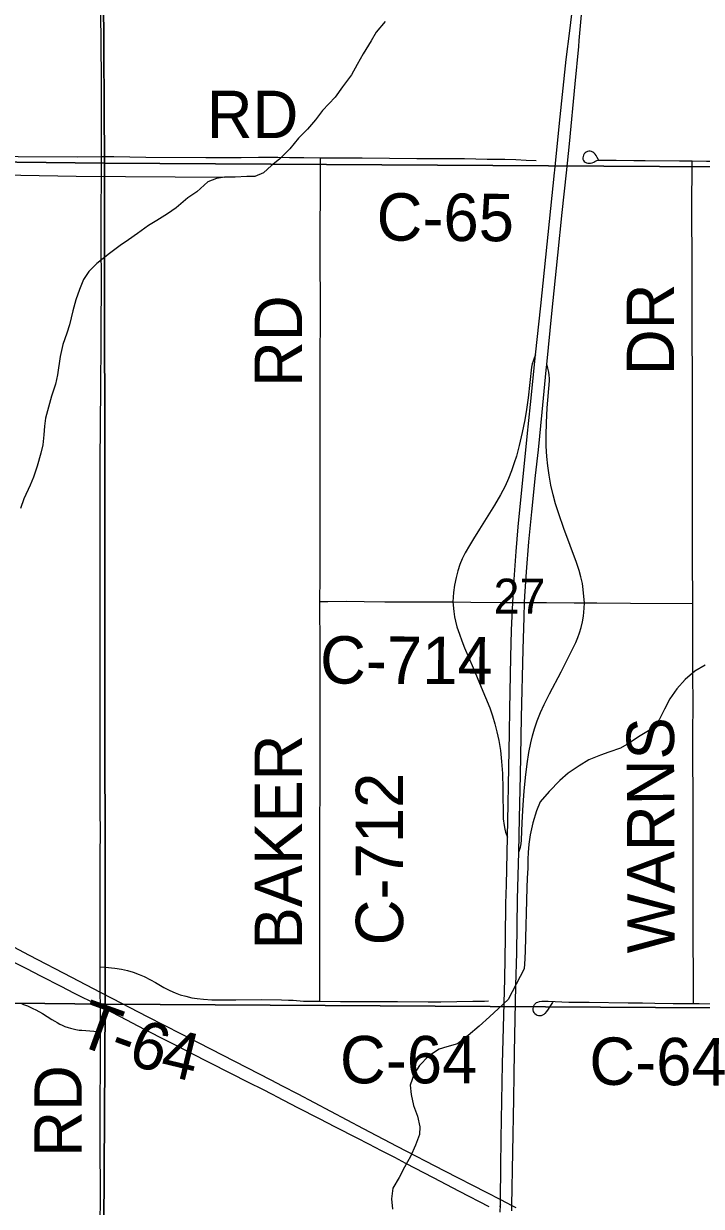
# Model space of a CAD drawing. Extents: x 1443599 to 1910620, y 1028088 to 1361369.
# Drawn here: x 1701542 to 1705831, y 1285952 to 1293435 of the extents above; entities that cross this region are included whole.
import ezdxf

# ---------------------------------------------------------------- set-up
doc = ezdxf.new("R2010")
doc.units = 0
for name, color, linetype in [('GM_X_County_Road', 7, 'Continuous'), ('GM_X_County_Road_Text', 7, 'Continuous'), ('GM_X_Interchange_Ramps', 7, 'Continuous'), ('GM_X_Interstate_Route', 7, 'Continuous'), ('GM_X_Minor_River', 7, 'Continuous'), ('GM_X_Section', 7, 'Continuous'), ('GM_X_Section_Text', 7, 'Continuous'), ('GM_X_State_Route', 7, 'Continuous'), ('GM_X_Township_Road', 7, 'Continuous'), ('GM_X_Township_Road_Text', 7, 'Continuous')]:
    doc.layers.add(name, color=color, linetype=linetype)

msp = doc.modelspace()

# ---------------------------------------------------------------- linework, layer by layer
at = {"layer": 'GM_X_County_Road'}
for points in [[(1703417.6, 1289780.1), (1703418.2, 1289931.9), (1703418.3, 1290299.7), (1703418, 1290585.4), (1703419.2, 1291012.3), (1703418.8, 1291258.6), (1703417.9, 1291367), (1703419.9, 1291527.9), (1703420.1, 1291701.9), (1703418.3, 1291902.2), (1703419.5, 1292145.3), (1703420.5, 1292355.4), (1703420.9, 1292532.8), (1703421.2, 1292587.3)], [(1703421.2, 1292587.3), (1703685.2, 1292585.9), (1704030, 1292582.5), (1704168, 1292582.6), (1704332.1, 1292581.2), (1704476.5, 1292578.5), (1704588.1, 1292577.2), (1704657, 1292575), (1704722.5, 1292572.2), (1704784.8, 1292570.4)], [(1705181.1, 1292573.6), (1705172.6, 1292589.5), (1705165.2, 1292601.5), (1705160.2, 1292608.8), (1705151.8, 1292617.8), (1705144.7, 1292623.2), (1705136.7, 1292626.9), (1705128.2, 1292628.8), (1705119.5, 1292628.8), (1705110.9, 1292627), (1705103, 1292623.3), (1705096, 1292618), (1705090.2, 1292611.4), (1705085.6, 1292603.7), (1705082.6, 1292595.3), (1705081.3, 1292586.5), (1705082.1, 1292578.1), (1705083.8, 1292573.1), (1705085.9, 1292568.9), (1705090.2, 1292564), (1705096, 1292559.1), (1705103.7, 1292554.8), (1705112, 1292552.2), (1705120.1, 1292551.7), (1705129.6, 1292552.5), (1705141, 1292555.1), (1705150.2, 1292559.5), (1705157.8, 1292563.4), (1705169.2, 1292569.4), (1705178.8, 1292571.5), (1705189.6, 1292572.1), (1705210.1, 1292572.6), (1705235.4, 1292572.6), (1705291.8, 1292572.2), (1705403.5, 1292570.5), (1705475.7, 1292568.9), (1705692.3, 1292567.4), (1705772.7, 1292566.5)], [(1705777.2, 1289767.5), (1705776.1, 1290055.3), (1705775.3, 1290505.2), (1705774.9, 1290790.9), (1705774.8, 1291129.1), (1705773.5, 1291536.3), (1705772.9, 1291861.3), (1705771.8, 1292311.2), (1705772.5, 1292511.5), (1705772.7, 1292566.5)], [(1705772.7, 1292566.5), (1705862.9, 1292565.5), (1705978.7, 1292564.6)], [(1703416.5, 1287250.9), (1703416.7, 1287347.6), (1703417.1, 1287656.3), (1703416.5, 1287922.3), (1703417.4, 1288378.7), (1703417.7, 1288585.6), (1703418.4, 1288835.2), (1703417.9, 1288989.5), (1703418, 1289225.9), (1703418.8, 1289344.1), (1703419, 1289442.6), (1703418, 1289554.2), (1703417.3, 1289705.3), (1703417.6, 1289780.1)], [(1703417.6, 1289780.1), (1703468, 1289780.3), (1703583.1, 1289780.6), (1703698.2, 1289780.2), (1703829, 1289778), (1703940.1, 1289778.1), (1704232, 1289776.3), (1704257.6, 1289776.2)], [(1704257.6, 1289776.2), (1704373.2, 1289776.1), (1704556.9, 1289773.4), (1704637.7, 1289773.3), (1704713, 1289773.2), (1704852.1, 1289772.7), (1705026, 1289771.6), (1705091.5, 1289771.2)], [(1705091.5, 1289771.2), (1705170.3, 1289770.8), (1705383.5, 1289769.1), (1705777.2, 1289767.5)], [(1705780.6, 1287236.1), (1705780.7, 1287284.1), (1705780.9, 1287349.7), (1705779.8, 1287701), (1705778.6, 1288210), (1705779, 1288413.6), (1705778.1, 1288925.8), (1705779.1, 1289149.1), (1705777.5, 1289300.1), (1705778.1, 1289405.2), (1705777.8, 1289631.7), (1705777.2, 1289767.5)], [(1703416.5, 1287250.9), (1703546.8, 1287249.4), (1703730.7, 1287249.2), (1703908.1, 1287248.1), (1704101.8, 1287246), (1704182.8, 1287245.9), (1704385.9, 1287250.4), (1704458.9, 1287251.3), (1704484.5, 1287251.9)], [(1704892.2, 1287245.5), (1704889.7, 1287241.7), (1704867.9, 1287210.7), (1704860.8, 1287200.7), (1704850.8, 1287186.1), (1704839.7, 1287172.6), (1704833.4, 1287166.2), (1704826.1, 1287161.3), (1704818.1, 1287158.2), (1704809.5, 1287157), (1704800.8, 1287157.8), (1704792.5, 1287160.5), (1704784.9, 1287164.9), (1704778.4, 1287170.9), (1704773.2, 1287178), (1704769.5, 1287186.1), (1704767.3, 1287194.7), (1704766.8, 1287203.7), (1704767.9, 1287212.5), (1704770.6, 1287220.9), (1704774.9, 1287228.7), (1704780.6, 1287235.4), (1704787.5, 1287241), (1704795.3, 1287245.1), (1704806.9, 1287248.5), (1704822.5, 1287250), (1704861.6, 1287249.5), (1704992.8, 1287244.9), (1705071.7, 1287243.6), (1705120.9, 1287243.1), (1705367.1, 1287240.7), (1705459, 1287240), (1705537.7, 1287238.8), (1705652.7, 1287236.6), (1705780.6, 1287236.1)], [(1705780.6, 1287236.1), (1705816.9, 1287236), (1706145.1, 1287233.9)]]:
    msp.add_lwpolyline(points, dxfattribs=at)
at = {"layer": 'GM_X_Interchange_Ramps'}
for points in [[(1704782.5, 1291340), (1704773.2, 1291319.3), (1704766.4, 1291300.9), (1704761, 1291283.4), (1704756, 1291261.3), (1704735.2, 1291068.9), (1704725, 1290994.2), (1704713.9, 1290929.6), (1704697.4, 1290849.3), (1704678.2, 1290766.3), (1704660.7, 1290699.6), (1704647.6, 1290655.7), (1704630.5, 1290606.1), (1704611.1, 1290557.4), (1704589.4, 1290509.6), (1704560.6, 1290454.4), (1704522.2, 1290389.5), (1704427.1, 1290236.3), (1704389.2, 1290174.9), (1704363.1, 1290132.6), (1704336.2, 1290086.6), (1704317.9, 1290049.2), (1704303.4, 1290013.5), (1704290.1, 1289972.7), (1704279.2, 1289931.3), (1704269.5, 1289882.8), (1704263.1, 1289836.7), (1704257.6, 1289776.2)], [(1705091.5, 1289771.2), (1705087.9, 1289811.7), (1705084, 1289854.2), (1705078.2, 1289893.1), (1705069.4, 1289934.9), (1705058, 1289975.9), (1705041.3, 1290025.7), (1704961.3, 1290241.2), (1704928.8, 1290334.1), (1704909, 1290396.7), (1704893.1, 1290453.6), (1704879.2, 1290514.4), (1704867.6, 1290579), (1704859.5, 1290637.5), (1704853.6, 1290696.3), (1704850, 1290761.9), (1704849, 1290830.8), (1704850.9, 1290909.6), (1704856.4, 1291004.7), (1704869.4, 1291174.9), (1704870.1, 1291191.2), (1704869, 1291210.9), (1704866.1, 1291230.9), (1704860.2, 1291254.8), (1704852.5, 1291277.8)], [(1704257.6, 1289776.2), (1704265.2, 1289715.7), (1704269.3, 1289683.2), (1704275.2, 1289654.3), (1704284.7, 1289619.5), (1704300, 1289572.7), (1704315.6, 1289529.5), (1704332.7, 1289487), (1704387.5, 1289360.5), (1704438.7, 1289236.2), (1704491.8, 1289105.5), (1704509.6, 1289056.2), (1704524.9, 1289006), (1704537.8, 1288955.2), (1704549.1, 1288900.5), (1704559.6, 1288835.8), (1704567.4, 1288767.3), (1704572, 1288692), (1704574.5, 1288593.7), (1704577.2, 1288403.4), (1704582.4, 1288361.3), (1704587.2, 1288339.8), (1704592.7, 1288320.5), (1704604.7, 1288288)], [(1704675.5, 1288193.1), (1704687.5, 1288225), (1704691.6, 1288245.8), (1704693.8, 1288269.4), (1704698.1, 1288380.3), (1704702.7, 1288491.7), (1704709.1, 1288580.1), (1704717.9, 1288665), (1704729.2, 1288752.9), (1704740.3, 1288824.3), (1704752.1, 1288885.5), (1704762.7, 1288930.2), (1704775.1, 1288974.4), (1704791.9, 1289024.2), (1704812.4, 1289076), (1704835.4, 1289126.9), (1704869.6, 1289194.1), (1704943.4, 1289333.3), (1705036.5, 1289519.7), (1705050.4, 1289550.9), (1705060.8, 1289580.4), (1705070, 1289615.8), (1705078.6, 1289650.9), (1705085, 1289686.6), (1705090, 1289737.4), (1705091.5, 1289771.2)], [(1704559.6, 1285961.1), (1704552.9, 1285948.6)]]:
    msp.add_lwpolyline(points, dxfattribs=at)
at = {"layer": 'GM_X_Interstate_Route'}
for points in [[(1705055.4, 1293290.8), (1705059, 1293329.3), (1705078.4, 1293561.5), (1705108.5, 1293918.1), (1705124.2, 1294094.7), (1705135.9, 1294222.2), (1705164.3, 1294529.5), (1705182, 1294712.5), (1705197.8, 1294866), (1705244.9, 1295309.7), (1705272.5, 1295577.5), (1705295.5, 1295809.4), (1705324.7, 1296100.1), (1705348.1, 1296328.7), (1705372.9, 1296560.5), (1705412.8, 1296955.5), (1705442.6, 1297232.9), (1705450, 1297295.8), (1705459.4, 1297376.4), (1705504.5, 1297741.3), (1705531.7, 1297979.3), (1705535, 1298009.4)], [(1704559.6, 1285961.1), (1704559.8, 1285995.4), (1704561.2, 1286200.7), (1704564.7, 1286381.2), (1704573.6, 1286853.9), (1704579.3, 1287083.6), (1704586.8, 1287392.1), (1704591.8, 1287651.4), (1704594.8, 1287868), (1704597.3, 1287986.2), (1704604.7, 1288288), (1704607.3, 1288396.4), (1704609.2, 1288494.9), (1704610.7, 1288616.4), (1704617.2, 1288947.8), (1704619.7, 1289095.6), (1704626.4, 1289427), (1704630.6, 1289597.6), (1704637.7, 1289773.3), (1704645.9, 1289918.8), (1704658.6, 1290095.5), (1704672.2, 1290252.5), (1704728.1, 1290824.2), (1704750.3, 1291026.5), (1704782.5, 1291340), (1704814.3, 1291650.3), (1704901.4, 1292491.2), (1704903.2, 1292509.1), (1704933.4, 1292806.3), (1704976.1, 1293207.7), (1704997.9, 1293390.2), (1705095.8, 1294198.5)], [(1704630.8, 1285922.9), (1704631.5, 1285958.5), (1704643.6, 1286633.2), (1704646.3, 1286784.3), (1704649.3, 1286925.3), (1704658.1, 1287348.8), (1704662.8, 1287555.5), (1704668.4, 1287896.9), (1704675.5, 1288193.1), (1704680.5, 1288408.9), (1704685.9, 1288681.3), (1704693.1, 1289045.7), (1704702.7, 1289475.6), (1704708.8, 1289679.1), (1704713, 1289773.2), (1704714.8, 1289813.7), (1704724.7, 1289967.7), (1704739.8, 1290157.6), (1704757.7, 1290347.3), (1704782.5, 1290575.8), (1704800.5, 1290738.9), (1704823.5, 1290977.4), (1704848.8, 1291242.1), (1704852.5, 1291277.8), (1704885.8, 1291601.4), (1704923.1, 1291970.4), (1704950.7, 1292241.5), (1704977.2, 1292491.9), (1704996.7, 1292675.7), (1705033.1, 1293054.7), (1705055.4, 1293290.8)], [(1701286.6, 1287694.7), (1701577.5, 1287542.4), (1701845, 1287402.2), (1702027.3, 1287306.5), (1702103.6, 1287266.4), (1702322.7, 1287153.9), (1702647.2, 1286988.1), (1702953.6, 1286830.2), (1703105.6, 1286752.4), (1703178.5, 1286714.6), (1703277.6, 1286663.4), (1703690.8, 1286444.1), (1703903.2, 1286333.4), (1704206.2, 1286175.9), (1704469.6, 1286042), (1704559.8, 1285995.4), (1704631.5, 1285958.5), (1704656.1, 1285945.7)], [(1701475.9, 1287500.2), (1701560.3, 1287456.3), (1701648.2, 1287411.8), (1701782.5, 1287342.8), (1701858.4, 1287303.8), (1701890.4, 1287287.1), (1701978.7, 1287243.5), (1702027.8, 1287218.2), (1702092.5, 1287184.9), (1702153.6, 1287152.8), (1702305, 1287074.1), (1702450.9, 1286998.8), (1702521, 1286962.8), (1702594, 1286925.3), (1702972.3, 1286734.6), (1703048.6, 1286696), (1703118.4, 1286659.3), (1703141.6, 1286647.2), (1703275.7, 1286577.8), (1703413, 1286507.6), (1703514.6, 1286455.6)], [(1703514.6, 1286455.6), (1703649.7, 1286386.5), (1703725.6, 1286347.3), (1703804.2, 1286306.5), (1703888.7, 1286262.6), (1703958.5, 1286226.1), (1704133.1, 1286135.1), (1704299, 1286048.5), (1704485.4, 1285952.3)]]:
    msp.add_lwpolyline(points, dxfattribs=at)
at = {"layer": 'GM_X_Minor_River'}
for points in [[(1703830, 1293450), (1703773, 1293380.8), (1703742.2, 1293327.2), (1703690.9, 1293243.8), (1703653.9, 1293176.3), (1703616.9, 1293110.8), (1703559.8, 1293035.6), (1703512.9, 1292970.2), (1703433.6, 1292885.3), (1703388.8, 1292825.9), (1703337.9, 1292768.7), (1703281.1, 1292711.5), (1703226.1, 1292644.2), (1703161.1, 1292577.2), (1703110.6, 1292537.9), (1703059.9, 1292490.6), (1703005.6, 1292467.5), (1702953.7, 1292468.3), (1702881.7, 1292463.4), (1702813.8, 1292464.5), (1702761.7, 1292455.4), (1702707.5, 1292434.2), (1702638.5, 1292371.2), (1702582, 1292334), (1702507.1, 1292269.1), (1702452.6, 1292231.9), (1702384, 1292189), (1702331.6, 1292157.8)], [(1697098.2, 1292532.6), (1698286.4, 1292517.4), (1698544.1, 1292517.3), (1698570, 1292514.8), (1700075.9, 1292502.6), (1700936.6, 1292486.8), (1701875.1, 1292469.6), (1702813.8, 1292464.5)], [(1702331.6, 1292157.8), (1702262.9, 1292106.8), (1702206.3, 1292067.6), (1702153.8, 1292032.4), (1702085.1, 1291981.4), (1702004.2, 1291918.6), (1701955.5, 1291867.3), (1701920.7, 1291815.8), (1701895.8, 1291754.1), (1701872.8, 1291688.3), (1701853.7, 1291618.5), (1701832.3, 1291530.7), (1701815.5, 1291476.8), (1701790.4, 1291405.1), (1701773.2, 1291329.3), (1701755.4, 1291213.4), (1701742.5, 1291153.5), (1701717.3, 1291077.7), (1701698.3, 1291009.9), (1701681.2, 1290940.1), (1701674.4, 1290888.1), (1701669.5, 1290834.1), (1701662.5, 1290770.1), (1701651.7, 1290718.2), (1701626.5, 1290636.4), (1701603.4, 1290566.7), (1701582.6, 1290514.9), (1701543.3, 1290429.4), (1701522.4, 1290367.7)], [(1705855.1, 1289376.3), (1705790.6, 1289339.3), (1705729.8, 1289286.1), (1705677, 1289226.9), (1705632, 1289163.5), (1705597, 1289098), (1705564, 1289030.4), (1705507.1, 1288967.2), (1705434.5, 1288922.3), (1705373.9, 1288883.2), (1705319.5, 1288852), (1705245.2, 1288825.2), (1705193, 1288808), (1705118.6, 1288777.1), (1705058.1, 1288740)], [(1705058.1, 1288740), (1704987.4, 1288693.1), (1704934.7, 1288645.8), (1704867.7, 1288576.8), (1704810.8, 1288511.6), (1704787.9, 1288453.9), (1704764.7, 1288378.1), (1704747.6, 1288302.3), (1704738.6, 1288244.3), (1704735.8, 1288190.3), (1704733.1, 1288148.2), (1704732.2, 1288092.2), (1704729.2, 1288028.1), (1704726.3, 1287968.1), (1704716, 1287571.6), (1704713.2, 1287517.5), (1704710.2, 1287455.5), (1704609.3, 1287260.8), (1704548.4, 1287203.6), (1704489.7, 1287150.5), (1704424.8, 1287091.4), (1704356, 1287032.4), (1704287.2, 1286979.5), (1704221, 1286962.5), (1704170.9, 1286947.3), (1704104.2, 1286902.3), (1704047.4, 1286843.1), (1704012.6, 1286791.6), (1703987.5, 1286719.8), (1703994.5, 1286659.6), (1704009.4, 1286591.3), (1704034.3, 1286522.8), (1704049.2, 1286456.4), (1704046.5, 1286406.4), (1704021.4, 1286338.7), (1703990.3, 1286267), (1703953.3, 1286199.5), (1703918.3, 1286134), (1703879.3, 1286066.5), (1703870.3, 1286000.5), (1703877.2, 1285934.3)]]:
    msp.add_lwpolyline(points, dxfattribs=at)
at = {"layer": 'GM_X_Section'}
for points in [[(1702022.1, 1297911.2), (1702052.8, 1292551.8), (1696686.4, 1292613.4), (1696687.3, 1297934.4)], [(1707289, 1297884.8), (1707321.6, 1292521.3), (1702052.8, 1292551.8), (1702022.1, 1297911.2)], [(1696686.4, 1292613.4), (1702052.8, 1292551.8), (1702057.9, 1287230.7), (1696703.5, 1287290.2)], [(1702052.8, 1292551.8), (1707321.6, 1292521.3), (1707280.6, 1287200.6), (1702057.9, 1287230.7)], [(1702057.9, 1287230.7), (1702027.3, 1281948.1), (1701841.2, 1281948.1), (1696764.3, 1281940.6), (1696703.5, 1287290.2)], [(1707280.6, 1287200.6), (1707289.8, 1281901.5), (1707095.6, 1281901.6), (1702027.3, 1281948.1), (1702057.9, 1287230.7)]]:
    msp.add_lwpolyline(points, close=True, dxfattribs=at)
at = {"layer": 'GM_X_State_Route'}
msp.add_lwpolyline([(1704558.5, 1285914.5), (1704559.6, 1285961.1)], dxfattribs=at)
at = {"layer": 'GM_X_Township_Road'}
for points in [[(1702034.5, 1292594.3), (1702034.4, 1292625.5), (1702033.8, 1292858.6), (1702033.7, 1293078.5), (1702032.4, 1293311.6), (1702028.8, 1293695.1)], [(1699388.9, 1292611.6), (1699439.9, 1292611.1), (1699485.9, 1292610.7), (1699669.7, 1292608.6), (1699830.5, 1292606.5), (1699955.3, 1292605.7), (1700126, 1292605.6), (1700303.2, 1292603.6), (1700490.4, 1292603.4), (1700798.9, 1292601.1), (1700900.6, 1292599.9), (1701022.1, 1292598.9), (1701166.5, 1292597.7), (1701297.8, 1292596.5), (1701507.9, 1292594.5), (1701882.2, 1292592.1), (1702034.5, 1292594.3)], [(1702026.4, 1287467.8), (1702026.1, 1287520.7), (1702026.6, 1287802.9), (1702026.5, 1288068.7), (1702026.9, 1288183.7), (1702027.6, 1288311.6), (1702025.4, 1288465.9), (1702027, 1288669.5), (1702027.1, 1288873), (1702026.6, 1289112.6), (1702026.8, 1289424.5), (1702026.3, 1289657.6), (1702025.6, 1289861.2), (1702027, 1290118.5), (1702026.8, 1290472.6), (1702027.3, 1290659.8), (1702031.1, 1291135.8), (1702031.8, 1291418.1), (1702032, 1291456.5), (1702033.9, 1291841.6), (1702032.4, 1291999.2), (1702032.1, 1292114.1), (1702032.8, 1292205.8), (1702034.7, 1292511), (1702034.5, 1292594.3)], [(1702034.5, 1292594.3), (1702056.1, 1292594.6), (1702111.8, 1292594), (1702315.3, 1292591.5), (1702695.8, 1292588.5), (1702919.1, 1292588.9), (1703027.4, 1292590), (1703125.8, 1292590.2), (1703151.2, 1292589.9)], [(1703151.2, 1292589.9), (1703224.3, 1292589.2), (1703316.1, 1292589.3), (1703421.2, 1292587.3)], [(1702026.4, 1287467.8), (1702056.9, 1287464.9), (1702119, 1287459.2), (1702161.5, 1287452.7), (1702200.3, 1287444.3), (1702235.2, 1287433.9), (1702272.4, 1287420.1), (1702305.7, 1287405.5), (1702343.9, 1287386.1), (1702375.5, 1287368.5), (1702429.6, 1287337.8), (1702467.4, 1287318.7), (1702500.1, 1287304.1), (1702533.6, 1287291.6), (1702567.8, 1287281.3), (1702605.8, 1287272.5), (1702641.1, 1287266.7), (1702680, 1287262.5), (1702732.1, 1287259.7), (1702817.2, 1287258.7), (1702883.9, 1287259.2)], [(1702028.3, 1287058.7), (1702028.4, 1287074.2), (1702027.8, 1287205.5), (1702027.8, 1287218.2), (1702027.3, 1287306.5), (1702027, 1287369.7), (1702026.4, 1287467.8)], [(1702883.9, 1287259.2), (1703050.2, 1287260.6), (1703175, 1287258.6), (1703217.7, 1287257.2), (1703247.2, 1287255.8), (1703312.6, 1287251.4), (1703361.6, 1287250.4), (1703416.5, 1287250.9)], [(1701530.6, 1287234.4), (1701547.5, 1287227.9), (1701565.8, 1287220.5), (1701582.7, 1287213.1), (1701600.5, 1287204.5), (1701618.8, 1287195.4), (1701660.5, 1287172.4), (1701720.4, 1287134.6), (1701739.1, 1287123.7), (1701753.5, 1287115), (1701770.4, 1287105.5), (1701786.5, 1287097.7), (1701803, 1287090.8), (1701823.8, 1287082.9), (1701838.6, 1287078.6), (1701854.7, 1287074.7), (1701873.3, 1287070.8), (1701892.5, 1287067.8), (1701911.1, 1287066.5), (1701986.1, 1287061.5), (1702028.3, 1287058.7)], [(1702025.3, 1284599.8), (1702024.9, 1284638.5), (1702026.1, 1285127.7), (1702027, 1285281.9), (1702026, 1285446.1), (1702026.5, 1285787.6), (1702028.2, 1286060), (1702027.2, 1286316.1), (1702026.6, 1286457.2), (1702026.5, 1286559), (1702027.7, 1286887.2), (1702028.3, 1287058.7)]]:
    msp.add_lwpolyline(points, dxfattribs=at)

# ---------------------------------------------------------------- texts
at = {"layer": 'GM_X_County_Road_Text'}
for s, rotation, p in [('C-65', 359.66344, (1703775.2, 1292063.2)), ('DR', 90, (1705658.8, 1291211.6)), ('RD', 90, (1703304, 1291136.8)), ('C-714', 359.72167, (1703417.5, 1289260.4)), ('WARNS', 90.19143, (1705663.1, 1287554.1)), ('BAKER', 90, (1703304, 1287577.2)), ('C-712', 90, (1703944, 1287603.6)), ('C-64', 359.99102, (1703543.7, 1286730.5)), ('C-64', 359.65751, (1705121.4, 1286721.6))]:
    msp.add_text(s, height=300, rotation=rotation, dxfattribs=at).set_placement(p)
at = {"layer": 'GM_X_Section_Text'}
msp.add_text('27', height=221, rotation=0.00001, dxfattribs=at).set_placement((1704516.1, 1289702.7))
at = {"layer": 'GM_X_Township_Road_Text'}
for s, rotation, p in [('RD', 0.00001, (1702701.1, 1292711.2)), ('T', 340.06596, (1701859.2, 1286982.1)), ('6', 340.68406, (1702189.3, 1286862.7)), ('4', 346.42028, (1702395.1, 1286792.3)), ('-', 340.1809, (1702070.7, 1286905.4)), ('RD', 90, (1701910, 1286266))]:
    msp.add_text(s, height=300, rotation=rotation, dxfattribs=at).set_placement(p)

doc.saveas('drawing.dxf')
